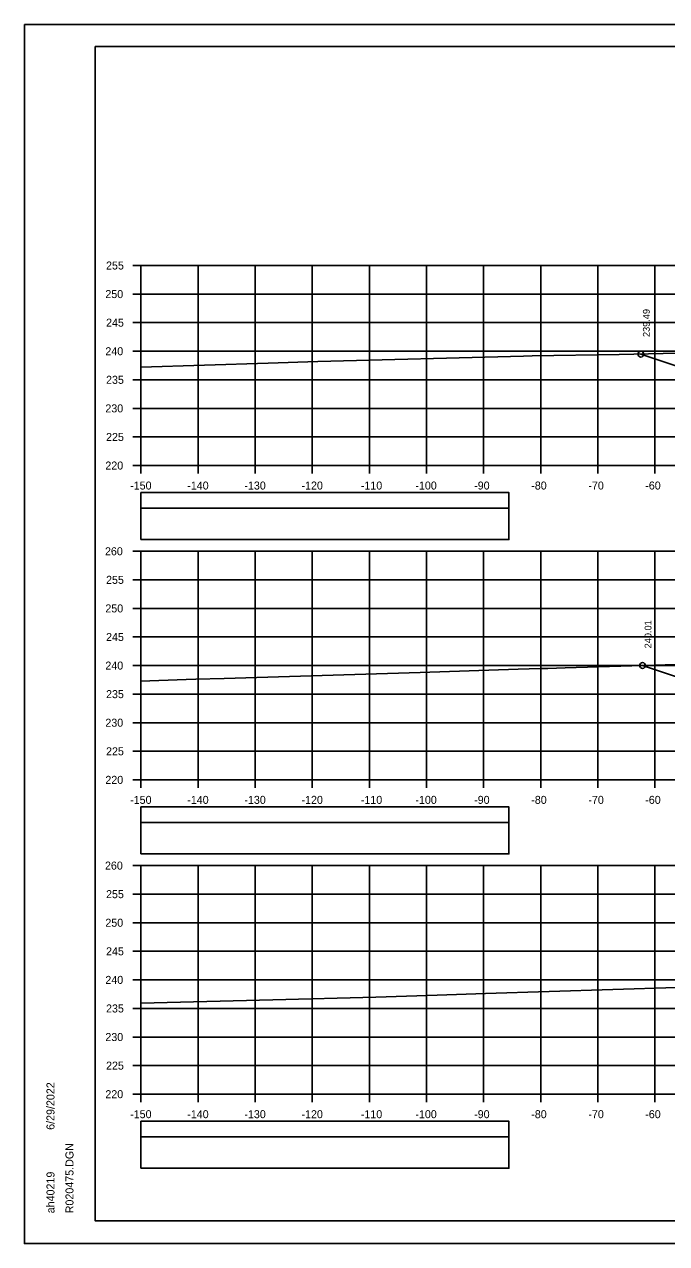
# Model space of a CAD drawing. Extents: x 1386544 to 1388153, y 379785 to 390999.
# Drawn here: x 1387189.3 to 1387301.7, y 388438.9 to 388652.2 of the extents above; entities that cross this region are included whole.
import ezdxf

# ---------------------------------------------------------------- set-up
doc = ezdxf.new("R2010")
doc.units = 0
for name, color, linetype in [('R_Axis', 7, 'Continuous'), ('R_Axis Annot', 7, 'Continuous'), ('R_Border', 7, 'Continuous'), ('R_Exist Surface', 7, 'Continuous'), ('R_Fin Surface', 7, 'Continuous'), ('R_Grid', 7, 'Continuous'), ('R_No Plot', 7, 'Continuous'), ('R_Xsect Elev', 7, 'Continuous')]:
    doc.layers.add(name, color=color, linetype=linetype)

msp = doc.modelspace()

# ---------------------------------------------------------------- linework, layer by layer
at = {"layer": 'R_Axis'}
for p, q in [((1387208.28, 388610.03), (1387209.68, 388610.03)), ((1387209.68, 388575.03), (1387209.68, 388610.03)), ((1387208.28, 388605.03), (1387209.68, 388605.03)), ((1387208.28, 388600.03), (1387209.68, 388600.03)), ((1387208.28, 388595.03), (1387209.68, 388595.03)), ((1387208.28, 388590.03), (1387209.68, 388590.03)), ((1387208.28, 388585.03), (1387209.68, 388585.03)), ((1387208.28, 388580.03), (1387209.68, 388580.03)), ((1387208.28, 388575.03), (1387209.68, 388575.03)), ((1387209.68, 388575.03), (1387509.68, 388575.03)), ((1387209.68, 388573.63), (1387209.68, 388575.03)), ((1387219.68, 388573.63), (1387219.68, 388575.03)), ((1387229.68, 388573.63), (1387229.68, 388575.03)), ((1387239.68, 388573.63), (1387239.68, 388575.03)), ((1387249.68, 388573.63), (1387249.68, 388575.03)), ((1387259.68, 388573.63), (1387259.68, 388575.03)), ((1387269.68, 388573.63), (1387269.68, 388575.03)), ((1387279.68, 388573.63), (1387279.68, 388575.03)), ((1387289.68, 388573.63), (1387289.68, 388575.03)), ((1387299.68, 388573.63), (1387299.68, 388575.03)), ((1387208.28, 388560.03), (1387209.68, 388560.03)), ((1387209.68, 388520.03), (1387209.68, 388560.03)), ((1387208.28, 388555.03), (1387209.68, 388555.03)), ((1387208.28, 388550.03), (1387209.68, 388550.03)), ((1387208.28, 388545.03), (1387209.68, 388545.03)), ((1387208.28, 388540.03), (1387209.68, 388540.03)), ((1387208.28, 388535.03), (1387209.68, 388535.03)), ((1387208.28, 388530.03), (1387209.68, 388530.03)), ((1387208.28, 388525.03), (1387209.68, 388525.03)), ((1387208.28, 388520.03), (1387209.68, 388520.03)), ((1387209.68, 388520.03), (1387509.68, 388520.03)), ((1387209.68, 388518.63), (1387209.68, 388520.03)), ((1387219.68, 388518.63), (1387219.68, 388520.03)), ((1387229.68, 388518.63), (1387229.68, 388520.03)), ((1387239.68, 388518.63), (1387239.68, 388520.03)), ((1387249.68, 388518.63), (1387249.68, 388520.03)), ((1387259.68, 388518.63), (1387259.68, 388520.03)), ((1387269.68, 388518.63), (1387269.68, 388520.03)), ((1387279.68, 388518.63), (1387279.68, 388520.03)), ((1387289.68, 388518.63), (1387289.68, 388520.03)), ((1387299.68, 388518.63), (1387299.68, 388520.03)), ((1387208.28, 388505.03), (1387209.68, 388505.03)), ((1387209.68, 388465.03), (1387209.68, 388505.03)), ((1387208.28, 388500.03), (1387209.68, 388500.03)), ((1387208.28, 388495.03), (1387209.68, 388495.03)), ((1387208.28, 388490.03), (1387209.68, 388490.03)), ((1387208.28, 388485.03), (1387209.68, 388485.03)), ((1387208.28, 388480.03), (1387209.68, 388480.03)), ((1387208.28, 388475.03), (1387209.68, 388475.03)), ((1387208.28, 388470.03), (1387209.68, 388470.03)), ((1387208.28, 388465.03), (1387209.68, 388465.03)), ((1387209.68, 388465.03), (1387509.68, 388465.03)), ((1387209.68, 388463.63), (1387209.68, 388465.03)), ((1387219.68, 388463.63), (1387219.68, 388465.03)), ((1387229.68, 388463.63), (1387229.68, 388465.03)), ((1387239.68, 388463.63), (1387239.68, 388465.03)), ((1387249.68, 388463.63), (1387249.68, 388465.03)), ((1387259.68, 388463.63), (1387259.68, 388465.03)), ((1387269.68, 388463.63), (1387269.68, 388465.03)), ((1387279.68, 388463.63), (1387279.68, 388465.03)), ((1387289.68, 388463.63), (1387289.68, 388465.03)), ((1387299.68, 388463.63), (1387299.68, 388465.03))]:
    msp.add_line(p, q, dxfattribs=at)
at = {"layer": 'R_Axis Annot'}
for points in [[(1387209.68, 388567.59), (1387274.11, 388567.59), (1387274.11, 388570.3), (1387209.68, 388570.3)], [(1387209.68, 388562.06), (1387274.11, 388562.06), (1387274.11, 388567.59), (1387209.68, 388567.59)], [(1387209.68, 388512.59), (1387274.11, 388512.59), (1387274.11, 388515.3), (1387209.68, 388515.3)], [(1387209.68, 388507.06), (1387274.11, 388507.06), (1387274.11, 388512.59), (1387209.68, 388512.59)], [(1387209.68, 388457.59), (1387274.11, 388457.59), (1387274.11, 388460.3), (1387209.68, 388460.3)], [(1387209.68, 388452.06), (1387274.11, 388452.06), (1387274.11, 388457.59), (1387209.68, 388457.59)]]:
    msp.add_lwpolyline(points, close=True, dxfattribs=at)
at = {"layer": 'R_Border'}
for p, q in [((1387201.68, 388648.33), (1387517.86, 388648.33)), ((1387201.68, 388442.87), (1387201.68, 388648.33)), ((1387201.68, 388442.87), (1387201.68, 388442.87)), ((1387517.86, 388442.87), (1387201.68, 388442.87))]:
    msp.add_line(p, q, dxfattribs=at)
at = {"layer": 'R_Exist Surface'}
for points in [[(1387209.68, 388592.26), (1387231.98, 388592.97), (1387240.65, 388593.22), (1387276.66, 388594.19), (1387278.16, 388594.22), (1387293.42, 388594.43), (1387329.3, 388595.29), (1387332.81, 388595.38), (1387337.12, 388595.5), (1387380.37, 388596.72), (1387415.51, 388597.46), (1387422.81, 388597.56), (1387428.24, 388597.63), (1387454.37, 388597.56), (1387481.14, 388597.5), (1387487.75, 388597.53), (1387500.44, 388597.57), (1387509.68, 388597.61)], [(1387209.68, 388537.32), (1387217.57, 388537.57), (1387219.27, 388537.63), (1387224.25, 388537.78), (1387258.54, 388538.83), (1387275.71, 388539.38), (1387279.56, 388539.5), (1387280.92, 388539.54), (1387283.94, 388539.63), (1387315.09, 388540.57), (1387328.92, 388540.96), (1387365.48, 388542.15), (1387378.42, 388542.57), (1387392.9, 388543.03), (1387428.4, 388544.15), (1387461.65, 388545.12), (1387476.98, 388545.56), (1387495.03, 388545.92), (1387509.68, 388546.08)], [(1387209.68, 388480.94), (1387232.79, 388481.54), (1387250.82, 388482), (1387261.52, 388482.37), (1387270.03, 388482.66), (1387314.61, 388484.06), (1387319.89, 388484.22), (1387330.01, 388484.56), (1387368.51, 388485.85), (1387391.81, 388486.66), (1387416.9, 388487.54), (1387448.16, 388488.49), (1387465.1, 388489), (1387481.77, 388489.61), (1387509.68, 388490.61)]]:
    msp.add_lwpolyline(points, dxfattribs=at)
at = {"layer": 'R_Fin Surface'}
for points in [[(1387297.22, 388594.52), (1387323.07, 388585.91), (1387323.68, 388586.11), (1387332.4, 388587.56), (1387339.68, 388588.77), (1387345.68, 388589.01), (1387347.68, 388589.07), (1387359.68, 388589.4), (1387371.68, 388589.74), (1387373.68, 388589.79), (1387379.68, 388589.96), (1387389.02, 388588.4), (1387395.68, 388587.29), (1387426.62, 388597.61)], [(1387297.52, 388540.04), (1387322.58, 388531.69), (1387323.68, 388532.05), (1387330.86, 388533.25), (1387339.68, 388534.72), (1387345.68, 388534.98), (1387347.68, 388535.07), (1387359.68, 388535.6), (1387371.68, 388536.12), (1387373.68, 388536.21), (1387379.68, 388536.47), (1387389.67, 388534.81), (1387395.68, 388533.8), (1387426.55, 388544.1)]]:
    msp.add_lwpolyline(points, dxfattribs=at)
at = {"layer": 'R_Grid'}
for p, q in [((1387209.68, 388610.03), (1387509.68, 388610.03)), ((1387209.68, 388575.03), (1387209.68, 388610.03)), ((1387219.68, 388575.03), (1387219.68, 388610.03)), ((1387229.68, 388575.03), (1387229.68, 388610.03)), ((1387239.68, 388575.03), (1387239.68, 388610.03)), ((1387249.68, 388575.03), (1387249.68, 388610.03)), ((1387259.68, 388575.03), (1387259.68, 388610.03)), ((1387269.68, 388575.03), (1387269.68, 388610.03)), ((1387279.68, 388575.03), (1387279.68, 388610.03)), ((1387289.68, 388575.03), (1387289.68, 388610.03)), ((1387299.68, 388575.03), (1387299.68, 388610.03)), ((1387209.68, 388605.03), (1387509.68, 388605.03)), ((1387209.68, 388600.03), (1387509.68, 388600.03)), ((1387209.68, 388595.03), (1387509.68, 388595.03)), ((1387209.68, 388590.03), (1387509.68, 388590.03)), ((1387209.68, 388585.03), (1387509.68, 388585.03)), ((1387209.68, 388580.03), (1387509.68, 388580.03)), ((1387209.68, 388575.03), (1387509.68, 388575.03)), ((1387209.68, 388560.03), (1387509.68, 388560.03)), ((1387209.68, 388520.03), (1387209.68, 388560.03)), ((1387219.68, 388520.03), (1387219.68, 388560.03)), ((1387229.68, 388520.03), (1387229.68, 388560.03)), ((1387239.68, 388520.03), (1387239.68, 388560.03)), ((1387249.68, 388520.03), (1387249.68, 388560.03)), ((1387259.68, 388520.03), (1387259.68, 388560.03)), ((1387269.68, 388520.03), (1387269.68, 388560.03)), ((1387279.68, 388520.03), (1387279.68, 388560.03)), ((1387289.68, 388520.03), (1387289.68, 388560.03)), ((1387299.68, 388520.03), (1387299.68, 388560.03)), ((1387209.68, 388555.03), (1387509.68, 388555.03)), ((1387209.68, 388550.03), (1387509.68, 388550.03)), ((1387209.68, 388545.03), (1387509.68, 388545.03)), ((1387209.68, 388540.03), (1387509.68, 388540.03)), ((1387209.68, 388535.03), (1387509.68, 388535.03)), ((1387209.68, 388530.03), (1387509.68, 388530.03)), ((1387209.68, 388525.03), (1387509.68, 388525.03)), ((1387209.68, 388520.03), (1387509.68, 388520.03)), ((1387209.68, 388505.03), (1387509.68, 388505.03)), ((1387209.68, 388465.03), (1387209.68, 388505.03)), ((1387219.68, 388465.03), (1387219.68, 388505.03)), ((1387229.68, 388465.03), (1387229.68, 388505.03)), ((1387239.68, 388465.03), (1387239.68, 388505.03)), ((1387249.68, 388465.03), (1387249.68, 388505.03)), ((1387259.68, 388465.03), (1387259.68, 388505.03)), ((1387269.68, 388465.03), (1387269.68, 388505.03)), ((1387279.68, 388465.03), (1387279.68, 388505.03)), ((1387289.68, 388465.03), (1387289.68, 388505.03)), ((1387299.68, 388465.03), (1387299.68, 388505.03)), ((1387209.68, 388500.03), (1387509.68, 388500.03)), ((1387209.68, 388495.03), (1387509.68, 388495.03)), ((1387209.68, 388490.03), (1387509.68, 388490.03)), ((1387209.68, 388485.03), (1387509.68, 388485.03)), ((1387209.68, 388480.03), (1387509.68, 388480.03)), ((1387209.68, 388475.03), (1387509.68, 388475.03)), ((1387209.68, 388470.03), (1387509.68, 388470.03)), ((1387209.68, 388465.03), (1387509.68, 388465.03))]:
    msp.add_line(p, q, dxfattribs=at)
at = {"layer": 'R_No Plot'}
for p, q in [((1387189.28, 388652.22), (1387522.61, 388652.22)), ((1387189.28, 388438.89), (1387522.61, 388438.89))]:
    msp.add_line(p, q, dxfattribs=at)
for points in [[(1387189.27, 388652.22), (1387522.61, 388652.22), (1387522.61, 388438.88), (1387189.27, 388438.88)], [(1387435.6, 388648.33), (1387455.22, 388648.33), (1387455.22, 388638.45), (1387471.33, 388638.45), (1387494.53, 388638.45), (1387494.53, 388614.11), (1387517.86, 388614.11), (1387517.86, 388442.87), (1387201.68, 388442.87), (1387201.68, 388648.33)]]:
    msp.add_lwpolyline(points, close=True, dxfattribs=at)
for centre in [(1387297.22, 388594.52), (1387297.52, 388540.04)]:
    msp.add_circle(centre, 0.5, dxfattribs=at)

# ---------------------------------------------------------------- texts
at = {"layer": 'R_Axis Annot'}
for s, p in [('255', (1387203.57, 388609.33)), ('250', (1387203.45, 388604.33)), ('245', (1387203.57, 388599.33)), ('240', (1387203.45, 388594.33)), ('235', (1387203.57, 388589.33)), ('230', (1387203.45, 388584.33)), ('225', (1387203.57, 388579.33)), ('220', (1387203.45, 388574.33)), ('-150', (1387207.79, 388570.83)), ('-140', (1387217.79, 388570.83)), ('-130', (1387227.79, 388570.83)), ('-120', (1387237.79, 388570.83)), ('-110', (1387248.18, 388570.83)), ('-100', (1387257.73, 388570.83)), ('-90', (1387268.02, 388570.83)), ('-80', (1387278.02, 388570.83)), ('-70', (1387288.02, 388570.83)), ('-60', (1387297.98, 388570.83)), ('260', (1387203.38, 388559.33)), ('255', (1387203.57, 388554.33)), ('250', (1387203.45, 388549.33)), ('245', (1387203.57, 388544.33)), ('240', (1387203.45, 388539.33)), ('235', (1387203.57, 388534.33)), ('230', (1387203.45, 388529.33)), ('225', (1387203.57, 388524.33)), ('220', (1387203.45, 388519.33)), ('-150', (1387207.79, 388515.83)), ('-140', (1387217.79, 388515.83)), ('-130', (1387227.79, 388515.83)), ('-120', (1387237.79, 388515.83)), ('-110', (1387248.18, 388515.83)), ('-100', (1387257.73, 388515.83)), ('-90', (1387268.02, 388515.83)), ('-80', (1387278.02, 388515.83)), ('-70', (1387288.02, 388515.83)), ('-60', (1387297.98, 388515.83)), ('260', (1387203.38, 388504.33)), ('255', (1387203.57, 388499.33)), ('250', (1387203.45, 388494.33)), ('245', (1387203.57, 388489.33)), ('240', (1387203.45, 388484.33)), ('235', (1387203.57, 388479.33)), ('230', (1387203.45, 388474.33)), ('225', (1387203.57, 388469.33)), ('220', (1387203.45, 388464.33)), ('-150', (1387207.79, 388460.83)), ('-140', (1387217.79, 388460.83)), ('-130', (1387227.79, 388460.83)), ('-120', (1387237.79, 388460.83)), ('-110', (1387248.18, 388460.83)), ('-100', (1387257.73, 388460.83)), ('-90', (1387268.02, 388460.83)), ('-80', (1387278.02, 388460.83)), ('-70', (1387288.02, 388460.83)), ('-60', (1387297.98, 388460.83))]:
    msp.add_text(s, height=1.4, dxfattribs=at).set_placement(p)
at = {"layer": 'R_Border'}
for s, p in [('6/29/2022', (1387194.54, 388458.79)), ('R020475.DGN', (1387197.87, 388444.19)), ('ah40219', (1387194.54, 388444.19))]:
    msp.add_text(s, height=1.4, rotation=90, dxfattribs=at).set_placement(p)
at = {"layer": 'R_Xsect Elev'}
for s, p in [('239.49', (1387298.77, 388597.52)), ('240.01', (1387299.07, 388543.04))]:
    msp.add_text(s, height=1.2, rotation=90, dxfattribs=at).set_placement(p)

doc.saveas('drawing.dxf')
